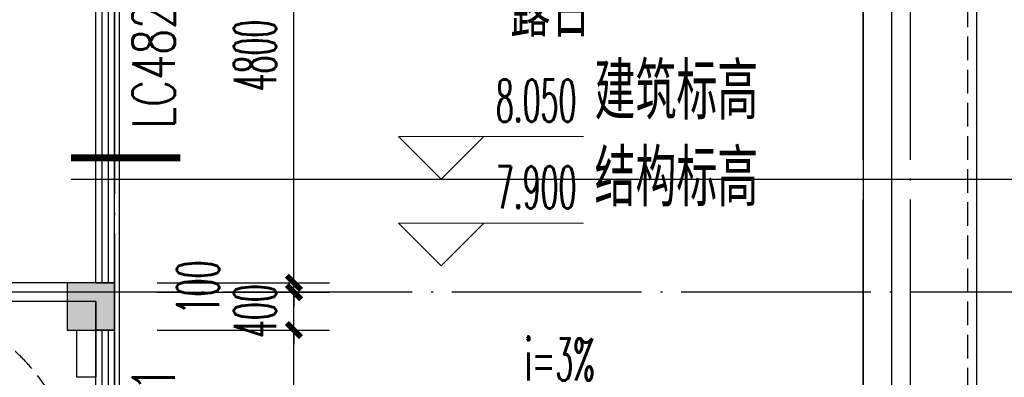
# Model space of a CAD drawing. Extents: x 1779708 to 7299578, y -1121471 to 88434.
# Tile 416 of 656: x 4641565 to 4651956, y -956243 to -952464. Entities that reach past the tile are written whole.
import ezdxf

# ---------------------------------------------------------------- set-up
doc = ezdxf.new("R2010")
doc.units = 0
doc.header["$LTSCALE"] = 1000
doc.header["$MEASUREMENT"] = 0
doc.linetypes.add('DASH', pattern=[0.35, 0.25, -0.1])
doc.linetypes.add('DOTE', pattern=[2.4200000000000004, 2, -0.2, 0.02, -0.2])
doc.layers.get('0').update_dxf_attribs({"linetype": 'CONTINUOUS'})
doc.layers.get('Defpoints').update_dxf_attribs({"linetype": 'CONTINUOUS'})
for name, color, linetype in [('a-dims', 7, 'CONTINUOUS'), ('DIM_IDEN', 3, 'CONTINUOUS'), ('DIM_SYMB', 3, 'CONTINUOUS'), ('DOTE', 1, 'DOTE'), ('PUB_DIM', 3, 'CONTINUOUS'), ('PUB_TEXT', 7, 'CONTINUOUS'), ('SPACE', 7, 'CONTINUOUS'), ('STAIR', 2, 'CONTINUOUS'), ('WALL', 255, 'CONTINUOUS'), ('WINDOW', 2, 'CONTINUOUS'), ('WINDOW_TEXT', 7, 'CONTINUOUS'), ('修改', 6, 'CONTINUOUS'), ('墙柱', 2, 'CONTINUOUS'), ('栏杆', 6, 'CONTINUOUS'), ('看线', 3, 'CONTINUOUS')]:
    doc.layers.add(name, color=color, linetype=linetype)
doc.layers.add('DIM_ELEV', color=3, linetype='CONTINUOUS', lineweight=13)
doc.styles.add('_TCH_DIM', font='SIMPLEX.shx', dxfattribs={"width": 0.7, "bigfont": 'GBCBIG.shx'})
doc.styles.add('_TCH_DIM_T3', font='SIMPLEX.shx', dxfattribs={"width": 0.4941176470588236, "bigfont": 'GBCBIG.shx'})
doc.styles.add('_TCH_SPACE', font='SIMPLEX', dxfattribs={"height": 5, "bigfont": 'GBCBIG'})
doc.styles.add('_TCH_WINDOW', font='SIMPLEX', dxfattribs={"height": 3.5, "bigfont": 'GBCBIG'})
doc.dimstyles.new('_TCH_ARCH&&150', dxfattribs={"dimtxt": 446.25, "dimasz": 150, "dimexe": 375, "dimexo": 450, "dimgap": 189.375, "dimtad": 1, "dimdec": 0, "dimzin": 0, "dimdsep": 46, "dimtxsty": '_TCH_DIM_T3', "dimblk": 'ARCHTICK', "dimcen": 0.09, "dimdle": 225, "dimclrt": 7, "dimazin": 2, "dimtfac": 1, "dimtdec": 0, "dimtix": 1, "dimtmove": 2, "dimatfit": 3, "dimfxl": 250, "dimtolj": 1, "dimtzin": 0, "dimarcsym": 0})

# ---------------------------------------------------------------- blocks, each defined once
blk = doc.blocks.new('A$C159220C3')
at = {"layer": 'DOTE'}
for p, q in [((76400.00018952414, 149200.0015517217), (76400.00018952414, 7200.001551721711)), ((84300.00018952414, 7200.001551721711), (84300.00018952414, 149200.0015517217)), ((84800.00018952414, 7200.001551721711), (84800.00018952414, 149200.0015517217)), ((86800.00018952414, 114700.0015517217), (59600.00018952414, 114700.0015517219))]:
    blk.add_line(p, q, dxfattribs=at)
blk = doc.blocks.new('A$C66903B95')
at = {"layer": '墙柱'}
h = blk.add_hatch(color=256, dxfattribs=at)
h.paths.add_polyline_path([(24950.00109634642, 51000.00001203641), (25450.00109634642, 51000.00001203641), (25450.00109634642, 50500.00001203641), (24950.00109634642, 50500.00001203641)])
h.paths.add_polyline_path([(66900.00109634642, 12800.0000120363), (67500.00109634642, 12800.0000120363), (67500.00109634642, 13400.0000120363), (66900.00109634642, 13400.0000120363)])
h.paths.add_polyline_path([(16600.00109634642, 12800.0000120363), (17100.00109634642, 12800.0000120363), (17100.00109634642, 13300.0000120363), (16600.00109634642, 13300.0000120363)])
h.paths.add_polyline_path([(27130.00109634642, 15100.00001203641), (27130.00109634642, 15400.00001203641), (26330.00109634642, 15400.00001203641), (26330.00109634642, 15100.00001203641)])
h.paths.add_polyline_path([(54500.00109634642, 1.203641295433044e-05), (55000.00109634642, 1.203641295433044e-05), (55000.00109634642, 500.000012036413), (54500.00109634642, 500.000012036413)])
h.paths.add_polyline_path([(16600.00109634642, 51000.00001203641), (17100.00109634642, 51000.00001203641), (17100.00109634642, 50500.00001203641), (16600.00109634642, 50500.00001203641)])
h.paths.add_polyline_path([(42000.00109634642, 41700.00001203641), (42600.00109634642, 41700.00001203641), (42600.00109634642, 41200.00001203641), (42000.00109634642, 41200.00001203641)])
h.paths.add_polyline_path([(58500.00109634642, 32900.0000120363), (59100.00109634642, 32900.0000120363), (59100.00109634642, 32400.0000120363), (58500.00109634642, 32400.0000120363)])
h.paths.add_polyline_path([(13000.00109634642, 44800.00001203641), (13500.00109634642, 44800.00001203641), (13500.00109634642, 44200.00001203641), (13000.00109634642, 44200.00001203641)])
h.paths.add_polyline_path([(66700.00109634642, 37100.0000120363), (67200.00109634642, 37100.0000120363), (67200.00109634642, 36600.0000120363), (66700.00109634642, 36600.0000120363)])
h.paths.add_polyline_path([(20700.00109634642, 19400.0000120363), (21200.00109634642, 19400.0000120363), (21200.00109634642, 19900.0000120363), (20700.00109634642, 19900.0000120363)])
h.paths.add_polyline_path([(20700.00109634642, 26000.0000120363), (21200.00109634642, 26000.0000120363), (21200.00109634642, 26500.0000120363), (20700.00109634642, 26500.0000120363)])
h.paths.add_polyline_path([(13000.00109634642, 31800.0000120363), (13500.00109634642, 31800.0000120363), (13500.00109634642, 32400.0000120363), (13000.00109634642, 32400.0000120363)])
h.paths.add_polyline_path([(20700.00109634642, 38200.0000120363), (21200.00109634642, 38200.0000120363), (21200.00109634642, 37700.0000120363), (20700.00109634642, 37700.0000120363)])
h.paths.add_polyline_path([(13000.00109634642, 51000.00001203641), (13500.00109634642, 51000.00001203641), (13500.00109634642, 50500.00001203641), (13000.00109634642, 50500.00001203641)])
h.paths.add_polyline_path([(74900.00109634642, 12800.0000120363), (75600.00109634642, 12800.0000120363), (75600.00109634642, 13400.0000120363), (74900.00109634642, 13400.0000120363)])
h.paths.add_polyline_path([(54900.00109634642, 24500.00001203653), (54400.00109634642, 24500.00001203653), (54400.00109634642, 25000.00001203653), (54900.00109634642, 25000.00001203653)])
h.paths.add_polyline_path([(74900.00109634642, 41700.0000120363), (75600.00109634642, 41700.0000120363), (75600.00109634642, 41200.0000120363), (74900.00109634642, 41200.0000120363)])
h.paths.add_polyline_path([(500.0017111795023, 44750.0000120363), (1000.001711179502, 44750.0000120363), (1000.001711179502, 44250.0000120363), (500.0017111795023, 44250.0000120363)])
h.paths.add_polyline_path([(500.0010963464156, 31850.0000120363), (1000.001096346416, 31850.0000120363), (1000.001096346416, 32350.0000120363), (500.0010963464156, 32350.0000120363)])
h.paths.add_polyline_path([(8400.001096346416, 12800.0000120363), (8900.001096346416, 12800.0000120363), (8900.001096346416, 13300.0000120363), (8400.001096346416, 13300.0000120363)])
h.paths.add_polyline_path([(66900.00109634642, 24400.0000120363), (67500.00109634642, 24400.0000120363), (67500.00109634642, 25000.0000120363), (66900.00109634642, 25000.0000120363)])
h.paths.add_polyline_path([(74900.00109634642, 25000.0000120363), (75600.00109634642, 25000.0000120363), (75600.00109634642, 24400.0000120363), (74900.00109634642, 24400.0000120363)])
h.paths.add_polyline_path([(58500.00109634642, 25000.0000120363), (59100.00109634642, 25000.0000120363), (59100.00109634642, 24400.0000120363), (58500.00109634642, 24400.0000120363)])
h.paths.add_polyline_path([(66700.00109634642, 32900.0000120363), (67200.00109634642, 32900.0000120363), (67200.00109634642, 32400.0000120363), (66700.00109634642, 32400.0000120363)])
h.paths.add_polyline_path([(54400.00109634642, 32900.0000120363), (54900.00109634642, 32900.0000120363), (54900.00109634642, 32400.0000120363), (54400.00109634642, 32400.0000120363)])
h.paths.add_polyline_path([(50150.00109634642, 12800.0000120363), (50650.00109634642, 12800.0000120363), (50650.00109634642, 13300.0000120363), (50150.00109634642, 13300.0000120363)])
h.paths.add_polyline_path([(46200.00109634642, 51000.00001203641), (46700.00109634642, 51000.00001203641), (46700.00109634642, 50500.00001203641), (46200.00109634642, 50500.00001203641)])
h.paths.add_polyline_path([(42500.00109634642, 38200.0000120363), (42000.00109634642, 38200.0000120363), (42000.00109634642, 37700.0000120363), (42500.00109634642, 37700.0000120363)])
h.paths.add_polyline_path([(42500.00109634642, 51000.00001203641), (42000.00109634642, 51000.00001203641), (42000.00109634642, 50500.00001203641), (42500.00109634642, 50500.00001203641)])
h.paths.add_polyline_path([(24900.00109634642, 38200.0000120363), (25400.00109634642, 38200.0000120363), (25400.00109634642, 37700.0000120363), (24900.00109634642, 37700.0000120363)])
h.paths.add_polyline_path([(20700.00109634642, 31850.0000120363), (21200.00109634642, 31850.0000120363), (21200.00109634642, 32350.0000120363), (20700.00109634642, 32350.0000120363)])
h.paths.add_polyline_path([(13000.00109634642, 37600.0000120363), (13500.00109634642, 37600.0000120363), (13500.00109634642, 38200.0000120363), (13000.00109634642, 38200.0000120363)])
h.paths.add_polyline_path([(16600.00109634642, 26000.0000120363), (17100.00109634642, 26000.0000120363), (17100.00109634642, 26500.0000120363), (16600.00109634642, 26500.0000120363)])
h.paths.add_polyline_path([(8200.001096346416, 26000.0000120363), (8700.001096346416, 26000.0000120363), (8700.001096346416, 26500.0000120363), (8200.001096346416, 26500.0000120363)])
h.paths.add_polyline_path([(500.0010963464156, 26000.0000120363), (1000.001096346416, 26000.0000120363), (1000.001096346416, 26500.0000120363), (500.0010963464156, 26500.0000120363)])
h.paths.add_polyline_path([(16500.00109634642, 19300.0000120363), (17100.00109634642, 19300.0000120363), (17100.00109634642, 19900.0000120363), (16500.00109634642, 19900.0000120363)])
h.paths.add_polyline_path([(8400.001096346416, 19300.0000120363), (8900.001096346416, 19300.0000120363), (8900.001096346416, 19900.0000120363), (8400.001096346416, 19900.0000120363)])
h.paths.add_polyline_path([(74900.00109634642, 38500.0000120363), (75600.00109634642, 38500.0000120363), (75600.00109634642, 38000.0000120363), (74900.00109634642, 38000.0000120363)])
h.paths.add_polyline_path([(75100.00109634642, 51000.00001203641), (75600.00109634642, 51000.00001203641), (75600.00109634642, 50500.00001203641), (75100.00109634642, 50500.00001203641)])
h.paths.add_polyline_path([(66850.00109634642, 41800.0000120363), (67550.00109634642, 41800.0000120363), (67550.00109634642, 41200.0000120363), (66850.00109634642, 41200.0000120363)])
h.paths.add_polyline_path([(66850.00109634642, 51000.00001203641), (67550.00109634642, 51000.00001203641), (67550.00109634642, 50500.00001203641), (66850.00109634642, 50500.00001203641)])
h.paths.add_polyline_path([(58450.00109634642, 41800.0000120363), (59150.00109634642, 41800.0000120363), (59150.00109634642, 41200.0000120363), (58450.00109634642, 41200.0000120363)])
h.paths.add_polyline_path([(58550.00109634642, 51000.00001203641), (59050.00109634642, 51000.00001203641), (59050.00109634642, 50500.00001203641), (58550.00109634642, 50500.00001203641)])
h.paths.add_polyline_path([(50150.00109634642, 38200.0000120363), (50650.00109634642, 38200.0000120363), (50650.00109634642, 37700.0000120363), (50150.00109634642, 37700.0000120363)])
h.paths.add_polyline_path([(50100.00109634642, 41700.0000120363), (50700.00109634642, 41700.0000120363), (50700.00109634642, 41200.0000120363), (50100.00109634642, 41200.0000120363)])
h.paths.add_polyline_path([(50150.00109634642, 51000.00001203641), (50650.00109634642, 51000.00001203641), (50650.00109634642, 50500.00001203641), (50150.00109634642, 50500.00001203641)])
h.paths.add_polyline_path([(33100.00109634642, 38200.00001203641), (33600.00109634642, 38200.00001203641), (33600.00109634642, 37700.00001203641), (33100.00109634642, 37700.00001203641)])
h.paths.add_polyline_path([(33000.00109634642, 41700.00001203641), (33600.00109634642, 41700.00001203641), (33600.00109634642, 41200.00001203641), (33000.00109634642, 41200.00001203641)])
h.paths.add_polyline_path([(24900.00109634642, 41700.0000120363), (25500.00109634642, 41700.0000120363), (25500.00109634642, 41200.0000120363), (24900.00109634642, 41200.0000120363)])
h.paths.add_polyline_path([(500.0010963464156, 38200.0000120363), (1000.001096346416, 38200.0000120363), (1000.001096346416, 37700.0000120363), (500.0010963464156, 37700.0000120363)])
h.paths.add_polyline_path([(16500.00109634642, 41800.0000120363), (17100.00109634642, 41800.0000120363), (17100.00109634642, 41200.0000120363), (16500.00109634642, 41200.0000120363)])
h.paths.add_polyline_path([(33100.00109634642, 51000.00001203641), (33600.00109634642, 51000.00001203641), (33600.00109634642, 50500.00001203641), (33100.00109634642, 50500.00001203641)])
h.paths.add_polyline_path([(500.0017111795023, 51000.0000120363), (1000.001711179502, 51000.0000120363), (1000.001711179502, 50500.0000120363), (500.0017111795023, 50500.0000120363)])
h.paths.add_polyline_path([(74900.00109634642, 9300.000012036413), (75600.00109634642, 9300.000012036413), (75600.00109634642, 9800.000012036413), (74900.00109634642, 9800.000012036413)])
h.paths.add_polyline_path([(74900.00109634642, 1.203618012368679e-05), (75600.00109634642, 1.203618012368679e-05), (75600.00109634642, 500.0000120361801), (74900.00109634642, 500.0000120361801)])
h.paths.add_polyline_path([(66900.00109634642, 9300.000012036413), (67500.00109634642, 9300.000012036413), (67500.00109634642, 9800.000012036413), (66900.00109634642, 9800.000012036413)])
h.paths.add_polyline_path([(66950.00109634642, 1.203641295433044e-05), (67450.00109634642, 1.203641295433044e-05), (67450.00109634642, 500.000012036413), (66950.00109634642, 500.000012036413)])
h.paths.add_polyline_path([(58500.00109634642, 12800.0000120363), (59100.00109634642, 12800.0000120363), (59100.00109634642, 13400.0000120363), (58500.00109634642, 13400.0000120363)])
h.paths.add_polyline_path([(58500.00109634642, 9300.000012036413), (59100.00109634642, 9300.000012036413), (59100.00109634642, 9800.000012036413), (58500.00109634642, 9800.000012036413)])
h.paths.add_polyline_path([(58550.00109634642, 1.203641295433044e-05), (59050.00109634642, 1.203641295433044e-05), (59050.00109634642, 500.000012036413), (58550.00109634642, 500.000012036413)])
h.paths.add_polyline_path([(50100.00109634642, 9300.000012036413), (50700.00109634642, 9300.000012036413), (50700.00109634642, 9800.000012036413), (50100.00109634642, 9800.000012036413)])
h.paths.add_polyline_path([(50150.00109634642, 1.203641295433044e-05), (50650.00109634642, 1.203641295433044e-05), (50650.00109634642, 500.000012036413), (50150.00109634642, 500.000012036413)])
h.paths.add_polyline_path([(42000.00109634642, 12800.00001203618), (42500.00109634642, 12800.00001203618), (42500.00109634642, 13300.00001203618), (42000.00109634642, 13300.00001203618)])
h.paths.add_polyline_path([(42000.00109634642, 9300.00001203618), (42600.00109634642, 9300.00001203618), (42600.00109634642, 9800.00001203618), (42000.00109634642, 9800.00001203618)])
h.paths.add_polyline_path([(33100.00109634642, 12800.0000120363), (33600.00109634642, 12800.0000120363), (33600.00109634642, 13300.0000120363), (33100.00109634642, 13300.0000120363)])
h.paths.add_polyline_path([(25060.00109634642, 12800.0000120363), (25660.00109634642, 12800.0000120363), (25660.00109634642, 13200.0000120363), (25060.00109634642, 13200.0000120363)])
h.paths.add_polyline_path([(33000.00109634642, 9300.000012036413), (33600.00109634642, 9300.000012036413), (33600.00109634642, 9800.000012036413), (33000.00109634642, 9800.000012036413)])
h.paths.add_polyline_path([(24900.00109634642, 9300.000012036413), (25500.00109634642, 9300.000012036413), (25500.00109634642, 9800.000012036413), (24900.00109634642, 9800.000012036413)])
h.paths.add_polyline_path([(0.001096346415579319, 12500.0000120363), (700.0010963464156, 12500.0000120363), (700.0010963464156, 13000.0000120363), (0.001096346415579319, 13000.0000120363)])
h.paths.add_polyline_path([(0.001096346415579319, 9300.000012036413), (700.0010963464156, 9300.000012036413), (700.0010963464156, 9800.000012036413), (0.001096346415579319, 9800.000012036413)])
h.paths.add_polyline_path([(8100.001096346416, 9300.000012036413), (8700.001096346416, 9300.000012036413), (8700.001096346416, 9800.000012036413), (8100.001096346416, 9800.000012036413)])
h.paths.add_polyline_path([(16500.00109634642, 9300.000012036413), (17100.00109634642, 9300.000012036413), (17100.00109634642, 9800.000012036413), (16500.00109634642, 9800.000012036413)])
h.paths.add_polyline_path([(42000.00109634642, 1.203594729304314e-05), (42500.00109634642, 1.203594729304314e-05), (42500.00109634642, 500.0000120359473), (42000.00109634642, 500.0000120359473)])
h.paths.add_polyline_path([(33100.00109634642, 1.203618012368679e-05), (33600.00109634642, 1.203618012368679e-05), (33600.00109634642, 500.0000120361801), (33100.00109634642, 500.0000120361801)])
h.paths.add_polyline_path([(24950.00109634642, 1.203618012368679e-05), (25450.00109634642, 1.203618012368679e-05), (25450.00109634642, 500.0000120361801), (24950.00109634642, 500.0000120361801)])
h.paths.add_polyline_path([(16500.00109634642, 1.203641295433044e-05), (17100.00109634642, 1.203641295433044e-05), (17100.00109634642, 500.000012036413), (16500.00109634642, 500.000012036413)])
h.paths.add_polyline_path([(8100.001096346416, 1.203641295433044e-05), (8700.001096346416, 1.203641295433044e-05), (8700.001096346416, 500.000012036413), (8100.001096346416, 500.000012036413)])
h.paths.add_polyline_path([(0.001096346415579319, 1.203641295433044e-05), (500.0010963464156, 1.203641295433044e-05), (500.0010963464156, 500.000012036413), (0.001096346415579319, 500.000012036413)])
h.paths.add_polyline_path([(24950.00109634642, 87000.00001203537), (25450.00109634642, 87000.00001203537), (25450.00109634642, 87500.00001203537), (24950.00109634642, 87500.00001203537)])
h.paths.add_polyline_path([(66900.00109634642, 125200.0000120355), (67500.00109634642, 125200.0000120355), (67500.00109634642, 124600.0000120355), (66900.00109634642, 124600.0000120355)])
h.paths.add_polyline_path([(16600.00109634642, 125200.0000120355), (17100.00109634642, 125200.0000120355), (17100.00109634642, 124700.0000120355), (16600.00109634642, 124700.0000120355)])
h.paths.add_polyline_path([(27130.00109634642, 122900.0000120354), (27130.00109634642, 122600.0000120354), (26330.00109634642, 122600.0000120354), (26330.00109634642, 122900.0000120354)])
h.paths.add_polyline_path([(54500.00109634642, 138000.0000120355), (55000.00109634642, 138000.0000120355), (55000.00109634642, 137500.0000120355), (54500.00109634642, 137500.0000120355)])
h.paths.add_polyline_path([(16600.00109634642, 87000.00001203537), (17100.00109634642, 87000.00001203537), (17100.00109634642, 87500.00001203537), (16600.00109634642, 87500.00001203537)])
h.paths.add_polyline_path([(42000.00109634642, 96300.00001203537), (42600.00109634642, 96300.00001203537), (42600.00109634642, 96800.00001203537), (42000.00109634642, 96800.00001203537)])
h.paths.add_polyline_path([(58500.00109634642, 105100.0000120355), (59100.00109634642, 105100.0000120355), (59100.00109634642, 105600.0000120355), (58500.00109634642, 105600.0000120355)])
h.paths.add_polyline_path([(13000.00109634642, 93200.00001203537), (13500.00109634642, 93200.00001203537), (13500.00109634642, 93800.00001203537), (13000.00109634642, 93800.00001203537)])
h.paths.add_polyline_path([(66700.00109634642, 100900.0000120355), (67200.00109634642, 100900.0000120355), (67200.00109634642, 101400.0000120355), (66700.00109634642, 101400.0000120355)])
h.paths.add_polyline_path([(20700.00109634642, 118600.0000120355), (21200.00109634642, 118600.0000120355), (21200.00109634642, 118100.0000120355), (20700.00109634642, 118100.0000120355)])
h.paths.add_polyline_path([(20700.00109634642, 112000.0000120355), (21200.00109634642, 112000.0000120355), (21200.00109634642, 111500.0000120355), (20700.00109634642, 111500.0000120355)])
h.paths.add_polyline_path([(13000.00109634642, 106200.0000120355), (13500.00109634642, 106200.0000120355), (13500.00109634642, 105600.0000120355), (13000.00109634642, 105600.0000120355)])
h.paths.add_polyline_path([(20700.00109634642, 99800.00001203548), (21200.00109634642, 99800.00001203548), (21200.00109634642, 100300.0000120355), (20700.00109634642, 100300.0000120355)])
h.paths.add_polyline_path([(13000.00109634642, 87000.00001203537), (13500.00109634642, 87000.00001203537), (13500.00109634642, 87500.00001203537), (13000.00109634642, 87500.00001203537)])
h.paths.add_polyline_path([(74900.00109634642, 125200.0000120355), (75600.00109634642, 125200.0000120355), (75600.00109634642, 124600.0000120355), (74900.00109634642, 124600.0000120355)])
h.paths.add_polyline_path([(54900.00109634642, 113500.0000120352), (54400.00109634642, 113500.0000120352), (54400.00109634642, 113000.0000120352), (54900.00109634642, 113000.0000120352)])
h.paths.add_polyline_path([(74900.00109634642, 96300.00001203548), (75600.00109634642, 96300.00001203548), (75600.00109634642, 96800.00001203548), (74900.00109634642, 96800.00001203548)])
h.paths.add_polyline_path([(500.0017111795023, 93250.00001203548), (1000.001711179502, 93250.00001203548), (1000.001711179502, 93750.00001203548), (500.0017111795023, 93750.00001203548)])
h.paths.add_polyline_path([(500.0010963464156, 106150.0000120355), (1000.001096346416, 106150.0000120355), (1000.001096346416, 105650.0000120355), (500.0010963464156, 105650.0000120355)])
h.paths.add_polyline_path([(8400.001096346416, 125200.0000120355), (8900.001096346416, 125200.0000120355), (8900.001096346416, 124700.0000120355), (8400.001096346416, 124700.0000120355)])
h.paths.add_polyline_path([(66900.00109634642, 113600.0000120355), (67500.00109634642, 113600.0000120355), (67500.00109634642, 113000.0000120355), (66900.00109634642, 113000.0000120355)])
h.paths.add_polyline_path([(74900.00109634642, 113000.0000120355), (75600.00109634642, 113000.0000120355), (75600.00109634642, 113600.0000120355), (74900.00109634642, 113600.0000120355)])
h.paths.add_polyline_path([(58500.00109634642, 113000.0000120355), (59100.00109634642, 113000.0000120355), (59100.00109634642, 113600.0000120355), (58500.00109634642, 113600.0000120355)])
h.paths.add_polyline_path([(66700.00109634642, 105100.0000120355), (67200.00109634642, 105100.0000120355), (67200.00109634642, 105600.0000120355), (66700.00109634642, 105600.0000120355)])
h.paths.add_polyline_path([(54400.00109634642, 105100.0000120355), (54900.00109634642, 105100.0000120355), (54900.00109634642, 105600.0000120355), (54400.00109634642, 105600.0000120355)])
h.paths.add_polyline_path([(50150.00109634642, 125200.0000120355), (50650.00109634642, 125200.0000120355), (50650.00109634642, 124700.0000120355), (50150.00109634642, 124700.0000120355)])
h.paths.add_polyline_path([(46200.00109634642, 87000.00001203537), (46700.00109634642, 87000.00001203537), (46700.00109634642, 87500.00001203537), (46200.00109634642, 87500.00001203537)])
h.paths.add_polyline_path([(42500.00109634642, 99800.00001203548), (42000.00109634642, 99800.00001203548), (42000.00109634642, 100300.0000120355), (42500.00109634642, 100300.0000120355)])
h.paths.add_polyline_path([(42500.00109634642, 87000.00001203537), (42000.00109634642, 87000.00001203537), (42000.00109634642, 87500.00001203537), (42500.00109634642, 87500.00001203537)])
h.paths.add_polyline_path([(24900.00109634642, 99800.00001203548), (25400.00109634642, 99800.00001203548), (25400.00109634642, 100300.0000120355), (24900.00109634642, 100300.0000120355)])
h.paths.add_polyline_path([(20700.00109634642, 106150.0000120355), (21200.00109634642, 106150.0000120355), (21200.00109634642, 105650.0000120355), (20700.00109634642, 105650.0000120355)])
h.paths.add_polyline_path([(13000.00109634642, 100400.0000120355), (13500.00109634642, 100400.0000120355), (13500.00109634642, 99800.00001203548), (13000.00109634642, 99800.00001203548)])
h.paths.add_polyline_path([(16600.00109634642, 112000.0000120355), (17100.00109634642, 112000.0000120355), (17100.00109634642, 111500.0000120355), (16600.00109634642, 111500.0000120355)])
h.paths.add_polyline_path([(8200.001096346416, 112000.0000120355), (8700.001096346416, 112000.0000120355), (8700.001096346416, 111500.0000120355), (8200.001096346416, 111500.0000120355)])
h.paths.add_polyline_path([(500.0010963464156, 112000.0000120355), (1000.001096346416, 112000.0000120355), (1000.001096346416, 111500.0000120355), (500.0010963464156, 111500.0000120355)])
h.paths.add_polyline_path([(16500.00109634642, 118700.0000120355), (17100.00109634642, 118700.0000120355), (17100.00109634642, 118100.0000120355), (16500.00109634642, 118100.0000120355)])
h.paths.add_polyline_path([(8400.001096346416, 118700.0000120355), (8900.001096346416, 118700.0000120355), (8900.001096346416, 118100.0000120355), (8400.001096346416, 118100.0000120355)])
h.paths.add_polyline_path([(74900.00109634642, 99500.00001203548), (75600.00109634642, 99500.00001203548), (75600.00109634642, 100000.0000120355), (74900.00109634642, 100000.0000120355)])
h.paths.add_polyline_path([(75100.00109634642, 87000.00001203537), (75600.00109634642, 87000.00001203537), (75600.00109634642, 87500.00001203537), (75100.00109634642, 87500.00001203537)])
h.paths.add_polyline_path([(66850.00109634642, 96200.00001203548), (67550.00109634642, 96200.00001203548), (67550.00109634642, 96800.00001203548), (66850.00109634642, 96800.00001203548)])
h.paths.add_polyline_path([(66850.00109634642, 87000.00001203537), (67550.00109634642, 87000.00001203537), (67550.00109634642, 87500.00001203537), (66850.00109634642, 87500.00001203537)])
h.paths.add_polyline_path([(58450.00109634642, 96200.00001203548), (59150.00109634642, 96200.00001203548), (59150.00109634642, 96800.00001203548), (58450.00109634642, 96800.00001203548)])
h.paths.add_polyline_path([(58550.00109634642, 87000.00001203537), (59050.00109634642, 87000.00001203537), (59050.00109634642, 87500.00001203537), (58550.00109634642, 87500.00001203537)])
h.paths.add_polyline_path([(50150.00109634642, 99800.00001203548), (50650.00109634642, 99800.00001203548), (50650.00109634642, 100300.0000120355), (50150.00109634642, 100300.0000120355)])
h.paths.add_polyline_path([(50100.00109634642, 96300.00001203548), (50700.00109634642, 96300.00001203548), (50700.00109634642, 96800.00001203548), (50100.00109634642, 96800.00001203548)])
h.paths.add_polyline_path([(50150.00109634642, 87000.00001203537), (50650.00109634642, 87000.00001203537), (50650.00109634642, 87500.00001203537), (50150.00109634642, 87500.00001203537)])
h.paths.add_polyline_path([(33100.00109634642, 99800.00001203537), (33600.00109634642, 99800.00001203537), (33600.00109634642, 100300.0000120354), (33100.00109634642, 100300.0000120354)])
h.paths.add_polyline_path([(33000.00109634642, 96300.00001203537), (33600.00109634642, 96300.00001203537), (33600.00109634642, 96800.00001203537), (33000.00109634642, 96800.00001203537)])
h.paths.add_polyline_path([(24900.00109634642, 96300.00001203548), (25500.00109634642, 96300.00001203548), (25500.00109634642, 96800.00001203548), (24900.00109634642, 96800.00001203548)])
h.paths.add_polyline_path([(500.0010963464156, 99800.00001203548), (1000.001096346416, 99800.00001203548), (1000.001096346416, 100300.0000120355), (500.0010963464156, 100300.0000120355)])
h.paths.add_polyline_path([(16500.00109634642, 96200.00001203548), (17100.00109634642, 96200.00001203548), (17100.00109634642, 96800.00001203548), (16500.00109634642, 96800.00001203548)])
h.paths.add_polyline_path([(33100.00109634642, 87000.00001203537), (33600.00109634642, 87000.00001203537), (33600.00109634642, 87500.00001203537), (33100.00109634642, 87500.00001203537)])
h.paths.add_polyline_path([(500.0017111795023, 87000.00001203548), (1000.001711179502, 87000.00001203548), (1000.001711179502, 87500.00001203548), (500.0017111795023, 87500.00001203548)])
h.paths.add_polyline_path([(74900.00109634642, 128700.0000120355), (75600.00109634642, 128700.0000120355), (75600.00109634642, 128200.0000120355), (74900.00109634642, 128200.0000120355)])
h.paths.add_polyline_path([(74900.00109634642, 138000.0000120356), (75600.00109634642, 138000.0000120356), (75600.00109634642, 137500.0000120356), (74900.00109634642, 137500.0000120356)])
h.paths.add_polyline_path([(66900.00109634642, 128700.0000120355), (67500.00109634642, 128700.0000120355), (67500.00109634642, 128200.0000120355), (66900.00109634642, 128200.0000120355)])
h.paths.add_polyline_path([(66950.00109634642, 138000.0000120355), (67450.00109634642, 138000.0000120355), (67450.00109634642, 137500.0000120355), (66950.00109634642, 137500.0000120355)])
h.paths.add_polyline_path([(58500.00109634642, 125200.0000120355), (59100.00109634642, 125200.0000120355), (59100.00109634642, 124600.0000120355), (58500.00109634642, 124600.0000120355)])
h.paths.add_polyline_path([(58500.00109634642, 128700.0000120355), (59100.00109634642, 128700.0000120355), (59100.00109634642, 128200.0000120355), (58500.00109634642, 128200.0000120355)])
h.paths.add_polyline_path([(58550.00109634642, 138000.0000120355), (59050.00109634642, 138000.0000120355), (59050.00109634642, 137500.0000120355), (58550.00109634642, 137500.0000120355)])
h.paths.add_polyline_path([(50100.00109634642, 128700.0000120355), (50700.00109634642, 128700.0000120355), (50700.00109634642, 128200.0000120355), (50100.00109634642, 128200.0000120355)])
h.paths.add_polyline_path([(50150.00109634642, 138000.0000120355), (50650.00109634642, 138000.0000120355), (50650.00109634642, 137500.0000120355), (50150.00109634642, 137500.0000120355)])
h.paths.add_polyline_path([(42000.00109634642, 125200.0000120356), (42500.00109634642, 125200.0000120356), (42500.00109634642, 124700.0000120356), (42000.00109634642, 124700.0000120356)])
h.paths.add_polyline_path([(42000.00109634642, 128700.0000120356), (42600.00109634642, 128700.0000120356), (42600.00109634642, 128200.0000120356), (42000.00109634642, 128200.0000120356)])
h.paths.add_polyline_path([(33100.00109634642, 125200.0000120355), (33600.00109634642, 125200.0000120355), (33600.00109634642, 124700.0000120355), (33100.00109634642, 124700.0000120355)])
h.paths.add_polyline_path([(25060.00109634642, 125200.0000120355), (25660.00109634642, 125200.0000120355), (25660.00109634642, 124800.0000120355), (25060.00109634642, 124800.0000120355)])
h.paths.add_polyline_path([(33000.00109634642, 128700.0000120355), (33600.00109634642, 128700.0000120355), (33600.00109634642, 128200.0000120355), (33000.00109634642, 128200.0000120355)])
h.paths.add_polyline_path([(24900.00109634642, 128700.0000120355), (25500.00109634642, 128700.0000120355), (25500.00109634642, 128200.0000120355), (24900.00109634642, 128200.0000120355)])
h.paths.add_polyline_path([(0.001096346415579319, 125500.0000120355), (700.0010963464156, 125500.0000120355), (700.0010963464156, 125000.0000120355), (0.001096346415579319, 125000.0000120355)])
h.paths.add_polyline_path([(0.001096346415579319, 128700.0000120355), (700.0010963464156, 128700.0000120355), (700.0010963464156, 128200.0000120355), (0.001096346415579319, 128200.0000120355)])
h.paths.add_polyline_path([(8100.001096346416, 128700.0000120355), (8700.001096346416, 128700.0000120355), (8700.001096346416, 128200.0000120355), (8100.001096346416, 128200.0000120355)])
h.paths.add_polyline_path([(16500.00109634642, 128700.0000120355), (17100.00109634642, 128700.0000120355), (17100.00109634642, 128200.0000120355), (16500.00109634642, 128200.0000120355)])
h.paths.add_polyline_path([(42000.00109634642, 138000.0000120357), (42500.00109634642, 138000.0000120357), (42500.00109634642, 137500.0000120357), (42000.00109634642, 137500.0000120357)])
h.paths.add_polyline_path([(33100.00109634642, 138000.0000120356), (33600.00109634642, 138000.0000120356), (33600.00109634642, 137500.0000120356), (33100.00109634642, 137500.0000120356)])
h.paths.add_polyline_path([(24950.00109634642, 138000.0000120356), (25450.00109634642, 138000.0000120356), (25450.00109634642, 137500.0000120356), (24950.00109634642, 137500.0000120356)])
h.paths.add_polyline_path([(16500.00109634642, 138000.0000120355), (17100.00109634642, 138000.0000120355), (17100.00109634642, 137500.0000120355), (16500.00109634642, 137500.0000120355)])
h.paths.add_polyline_path([(8100.001096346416, 138000.0000120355), (8700.001096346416, 138000.0000120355), (8700.001096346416, 137500.0000120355), (8100.001096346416, 137500.0000120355)])
h.paths.add_polyline_path([(0.001096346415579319, 138000.0000120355), (500.0010963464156, 138000.0000120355), (500.0010963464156, 137500.0000120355), (0.001096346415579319, 137500.0000120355)])
blk.add_lwpolyline([(66700.00109634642, 105100.0000120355), (67200.00109634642, 105100.0000120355), (67200.00109634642, 105600.0000120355), (66700.00109634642, 105600.0000120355)], close=True, dxfattribs=at)
blk = doc.blocks.new('$WINLIB2D$00000001')
at = {"color": 0}
for points in [[(-0.4999999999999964, 0.5000000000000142), (-0.4999999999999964, -0.4999999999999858)], [(-0.4999999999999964, 0.5000000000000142), (0.5000000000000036, 0.5000000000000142)], [(0.5000000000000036, -0.4999999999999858), (0.5000000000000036, 0.5000000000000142)], [(0.5000000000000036, 0.1666666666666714), (-0.4999999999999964, 0.1666666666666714)], [(0.5000000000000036, -0.1666666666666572), (-0.4999999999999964, -0.1666666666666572)], [(-0.4999999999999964, -0.4999999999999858), (0.5000000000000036, -0.4999999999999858)]]:
    blk.add_lwpolyline(points, dxfattribs=at)
blk = doc.blocks.new('_ArchTick')
at = {"color": 0, "linetype": 'ByBlock', "const_width": 0.4}
blk.add_lwpolyline([(-0.5, -0.5), (0.5, 0.5)], dxfattribs=at)
blk = doc.blocks.new('*D6693')
at = {"layer": 'Defpoints', "color": 0, "transparency": 16777216}
for p in [(4642567.098474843, -950443.3157064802), (4644459.673160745, -950443.3157064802), (4642567.098474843, -955243.3157056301)]:
    blk.add_point(p, dxfattribs=at)
at = {"layer": 'PUB_DIM', "color": 0, "lineweight": -2, "transparency": 16777216}
for p, q in [((4644459.673160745, -955468.3157056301), (4644459.673160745, -950218.3157064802)), ((4643017.098474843, -950443.3157064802), (4644834.673160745, -950443.3157064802)), ((4643017.098474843, -955243.3157056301), (4644834.673160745, -955243.3157056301))]:
    blk.add_line(p, q, dxfattribs=at)
at = {"layer": 'PUB_DIM', "color": 0, "lineweight": -2, "transparency": 16777216, "xscale": 150, "yscale": 150, "zscale": 150}
for p, rotation in [((4644459.673160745, -950443.3157064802), 90), ((4644459.673160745, -955243.3157056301), 270)]:
    blk.add_blockref('_ArchTick', p, dxfattribs=dict(at, rotation=rotation))
at = {"layer": 'PUB_DIM', "color": 7, "transparency": 16777216, "insert": (4644047.173160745, -952843.3157060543), "char_height": 446.25, "attachment_point": 5, "rotation": 90, "style": '_TCH_DIM_T3'}
blk.add_mtext('\\A1;4800', dxfattribs=at)
blk = doc.blocks.new('*D6694')
at = {"layer": 'Defpoints', "color": 0, "transparency": 16777216}
for p in [(4642567.098474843, -955243.3157056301), (4644459.673160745, -955243.3157056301), (4642567.098474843, -955343.31570563)]:
    blk.add_point(p, dxfattribs=at)
at = {"layer": 'PUB_DIM', "color": 0, "lineweight": -2, "transparency": 16777216}
for p, q in [((4644459.673160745, -955243.3157056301), (4644459.673160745, -955093.3157056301)), ((4643017.098474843, -955243.3157056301), (4644834.673160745, -955243.3157056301)), ((4644459.673160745, -955343.31570563), (4644459.673160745, -955243.3157056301)), ((4643017.098474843, -955343.31570563), (4644834.673160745, -955343.31570563)), ((4644459.673160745, -955343.31570563), (4644459.673160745, -955493.31570563))]:
    blk.add_line(p, q, dxfattribs=at)
at = {"layer": 'PUB_DIM', "color": 0, "lineweight": -2, "transparency": 16777216, "xscale": 150, "yscale": 150, "zscale": 150}
for p, rotation in [((4644459.673160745, -955243.3157056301), 270), ((4644459.673160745, -955343.31570563), 90)]:
    blk.add_blockref('_ArchTick', p, dxfattribs=dict(at, rotation=rotation))
at = {"layer": 'PUB_DIM', "color": 7, "transparency": 16777216, "insert": (4643447.173160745, -955293.31570563), "char_height": 446.25, "attachment_point": 5, "rotation": 90, "style": '_TCH_DIM_T3'}
blk.add_mtext('\\A1;100', dxfattribs=at)
blk = doc.blocks.new('*D6695')
at = {"layer": 'Defpoints', "color": 0, "transparency": 16777216}
for p in [(4642567.098474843, -955343.31570563), (4644459.673160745, -955343.31570563), (4642567.098474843, -955743.3157058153)]:
    blk.add_point(p, dxfattribs=at)
at = {"layer": 'PUB_DIM', "color": 0, "lineweight": -2, "transparency": 16777216}
for p, q in [((4644459.673160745, -955343.31570563), (4644459.673160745, -955193.31570563)), ((4643017.098474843, -955343.31570563), (4644834.673160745, -955343.31570563)), ((4644459.673160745, -955743.3157058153), (4644459.673160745, -955343.31570563)), ((4643017.098474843, -955743.3157058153), (4644834.673160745, -955743.3157058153)), ((4644459.673160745, -955743.3157058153), (4644459.673160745, -955893.3157058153))]:
    blk.add_line(p, q, dxfattribs=at)
at = {"layer": 'PUB_DIM', "color": 0, "lineweight": -2, "transparency": 16777216, "xscale": 150, "yscale": 150, "zscale": 150}
for p, rotation in [((4644459.673160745, -955343.31570563), 270), ((4644459.673160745, -955743.3157058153), 90)]:
    blk.add_blockref('_ArchTick', p, dxfattribs=dict(at, rotation=rotation))
at = {"layer": 'PUB_DIM', "color": 7, "transparency": 16777216, "insert": (4644047.173160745, -955543.3157057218), "char_height": 446.25, "attachment_point": 5, "rotation": 90, "style": '_TCH_DIM_T3'}
blk.add_mtext('\\A1;400', dxfattribs=at)
blk = doc.blocks.new('*D6696')
at = {"layer": 'Defpoints', "color": 0, "transparency": 16777216}
for p in [(4642567.098474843, -955743.3157058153), (4644459.673160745, -955743.3157058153), (4642567.098474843, -958143.315705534)]:
    blk.add_point(p, dxfattribs=at)
at = {"layer": 'PUB_DIM', "color": 0, "lineweight": -2, "transparency": 16777216}
for p, q in [((4644459.673160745, -958368.315705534), (4644459.673160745, -955518.3157058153)), ((4643017.098474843, -955743.3157058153), (4644834.673160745, -955743.3157058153)), ((4643017.098474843, -958143.315705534), (4644834.673160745, -958143.315705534))]:
    blk.add_line(p, q, dxfattribs=at)
at = {"layer": 'PUB_DIM', "color": 0, "lineweight": -2, "transparency": 16777216, "xscale": 150, "yscale": 150, "zscale": 150}
for p, rotation in [((4644459.673160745, -955743.3157058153), 90), ((4644459.673160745, -958143.315705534), 270)]:
    blk.add_blockref('_ArchTick', p, dxfattribs=dict(at, rotation=rotation))
at = {"layer": 'PUB_DIM', "color": 7, "transparency": 16777216, "insert": (4644047.173160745, -956943.3157056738), "char_height": 446.25, "attachment_point": 5, "rotation": 90, "style": '_TCH_DIM_T3'}
blk.add_mtext('\\A1;2400', dxfattribs=at)

msp = doc.modelspace()

# ---------------------------------------------------------------- linework, layer by layer
at = {"layer": 'DIM_ELEV'}
for p, q in [((4646012.277465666, -954149.628624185), (4645562.277465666, -953699.628624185)), ((4645562.277465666, -953699.628624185), (4647516.74242107, -953699.628624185)), ((4646012.277465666, -954149.628624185), (4646462.277465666, -953699.628624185)), ((4646012.277465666, -955066.0390065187), (4645562.277465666, -954616.0390065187)), ((4645562.277465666, -954616.0390065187), (4647516.74242107, -954616.0390065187)), ((4646012.277465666, -955066.0390065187), (4646462.277465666, -954616.0390065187))]:
    msp.add_line(p, q, dxfattribs=at)
at = {"layer": 'DIM_IDEN'}
msp.add_line((4642107.864012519, -954149.628624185), (4658468.996944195, -954149.628624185), dxfattribs=at)
at = {"layer": 'DIM_IDEN', "const_width": 75}
msp.add_lwpolyline([(4642107.864012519, -953924.628624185), (4643260.582513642, -953924.628624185)], dxfattribs=at)
at = {"layer": 'DIM_SYMB'}
msp.add_lwpolyline([(4650617.098460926, -953920.3234285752, 0, 0, 0), (4650617.098460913, -956984.0575038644, 0, 120, 0), (4650617.098460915, -956534.0575038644, 0, 0, 0)], format="xyseb", dxfattribs=at)
at = {"layer": 'STAIR'}
for p, q in [((4642367.098468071, -955443.3157055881), (4640167.098468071, -955443.3157055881)), ((4642367.098468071, -959443.3157055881), (4642367.098468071, -955443.3157055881))]:
    msp.add_line(p, q, dxfattribs=at)
at = {"layer": 'STAIR', "linetype": 'DASH'}
msp.add_arc((4640167.098468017, -957443.3157055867), 2000.000000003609, 270, 89.99999997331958, dxfattribs=at)
at = {"layer": 'WALL'}
for p, q in [((4642367.098467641, -955243.3157056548), (4633867.098228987, -955243.3157052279)), ((4642567.098467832, -955243.3157052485), (4642367.098467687, -955243.3157052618)), ((4642567.0984677, -955343.3157057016), (4642567.098467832, -955243.3157052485)), ((4642567.09846775, -955743.3157065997), (4642567.0984677, -955343.3157057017)), ((4642367.098467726, -955443.3157057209), (4633867.098228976, -955443.3157052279)), ((4642367.098467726, -955443.3157057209), (4642367.098467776, -955743.3157066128)), ((4642367.098467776, -955743.3157066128), (4642567.09846775, -955743.3157065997))]:
    msp.add_line(p, q, dxfattribs=at)
msp.add_lwpolyline([(4642367.098467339, -955743.3157058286), (4642367.098467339, -956243.3157058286), (4642167.098467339, -956243.3157058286), (4642167.098467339, -955743.3157056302)], dxfattribs=at)
at = {"layer": '栏杆'}
for points in [[(4650467.098466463, -948643.3157013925), (4650467.098455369, -960043.3154685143)], [(4650767.098466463, -948643.3157013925), (4650767.098455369, -960043.3154685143)]]:
    msp.add_lwpolyline(points, dxfattribs=at)
at = {"layer": '看线', "color": 190, "linetype": 'DASH'}
msp.add_line((4651567.098467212, -947743.31570563), (4651567.098467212, -960043.3157059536), dxfattribs=at)
at = {"layer": '看线', "color": 190}
msp.add_line((4642617.098460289, -958143.3157055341), (4642617.098467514, -950443.3157055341), dxfattribs=at)
msp.add_lwpolyline([(4650967.098467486, -974843.3157064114), (4651667.098466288, -974843.3157064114), (4651667.0984673, -921743.3157047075), (4574667.09846562, -921743.3157047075), (4574667.09846562, -935643.3157056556), (4574767.09846562, -935643.3157056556)], dxfattribs=at)

# ---------------------------------------------------------------- block references
at = {"layer": 'WINDOW'}
ref = msp.add_blockref('$WINLIB2D$00000001', (4642467.098467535, -952843.3157048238), dxfattribs=dict(at, xscale=4800, yscale=200, zscale=4800, rotation=90.00000000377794))
ref.add_attrib('A', 'LC4821', (4643202.723467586, -953615.815704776), dxfattribs={"layer": 'WINDOW_TEXT', "height": 446.25, "rotation": 90.00000000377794, "style": '_TCH_WINDOW', "width": 0.7058823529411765})
ref = msp.add_blockref('$WINLIB2D$00000001', (4642467.098467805, -956943.3157058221), dxfattribs=dict(at, xscale=2400, yscale=200, zscale=2400, rotation=90.00000000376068))
ref.add_attrib('A', 'LC2421', (4643202.723467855, -957715.8157057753), dxfattribs={"layer": 'WINDOW_TEXT', "height": 446.25, "rotation": 90.00000000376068, "style": '_TCH_WINDOW', "width": 0.7058823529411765})
at = {"layer": '修改'}
for name, p in [('A$C159220C3', (4566167.098277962, -1070043.317257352)), ('A$C66903B95', (4575367.097370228, -1060843.315717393))]:
    msp.add_blockref(name, p, dxfattribs=at)

# ---------------------------------------------------------------- texts
at = {"layer": 'a-dims', "style": '_TCH_DIM', "width": 0.4941176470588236}
msp.add_text('i=3%', height=446.2500000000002, dxfattribs=at).set_placement((4646896.434468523, -956277.6219736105))
at = {"layer": 'PUB_TEXT', "color": 7, "style": '_TCH_DIM', "width": 0.4941176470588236}
for s, p in [('8.050', (4646589.74242107, -953542.128624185)), ('7.900', (4646589.74242107, -954458.5390065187))]:
    msp.add_text(s, height=446.25, dxfattribs=at).set_placement(p)
at = {"layer": 'SPACE', "style": '_TCH_SPACE'}
for s, p in [('露台', (4646735.331055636, -952643.0225833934)), ('建筑标高', (4647631.470154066, -953520.7885719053)), ('结构标高', (4647631.470154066, -954437.198954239))]:
    msp.add_text(s, height=600, dxfattribs=at).set_placement(p)

# ---------------------------------------------------------------- dimensions: what is measured, and where the dimension line sits
at = {"layer": 'PUB_DIM'}
for p1, p2, picture, middle in [((4642567.098474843, -955243.3157056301), (4642567.098474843, -950443.3157064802), '*D6693', (4644047.173160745, -952843.3157060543)), ((4642567.098474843, -955743.3157058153), (4642567.098474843, -955343.31570563), '*D6695', (4644047.173160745, -955543.3157057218)), ((4642567.098474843, -958143.315705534), (4642567.098474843, -955743.3157058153), '*D6696', (4644047.173160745, -956943.3157056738))]:
    dim = msp.add_aligned_dim(p1=p1, p2=p2, distance=-1892.5746859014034, dimstyle='_TCH_ARCH&&150', dxfattribs=at)
    dim.commit()
    dim.dimension.update_dxf_attribs({"geometry": picture, "text_midpoint": middle})
dim = msp.add_linear_dim(base=(4644459.673160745, -955243.3157056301), p1=(4642567.098474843, -955343.31570563), p2=(4642567.098474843, -955243.3157056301), angle=90, dimstyle='_TCH_ARCH&&150', dxfattribs=at)
dim.commit()
dim.dimension.update_dxf_attribs({"geometry": '*D6694', "text_midpoint": (4643447.173160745, -955293.31570563), "dimtype": 161})

doc.saveas('drawing.dxf')
